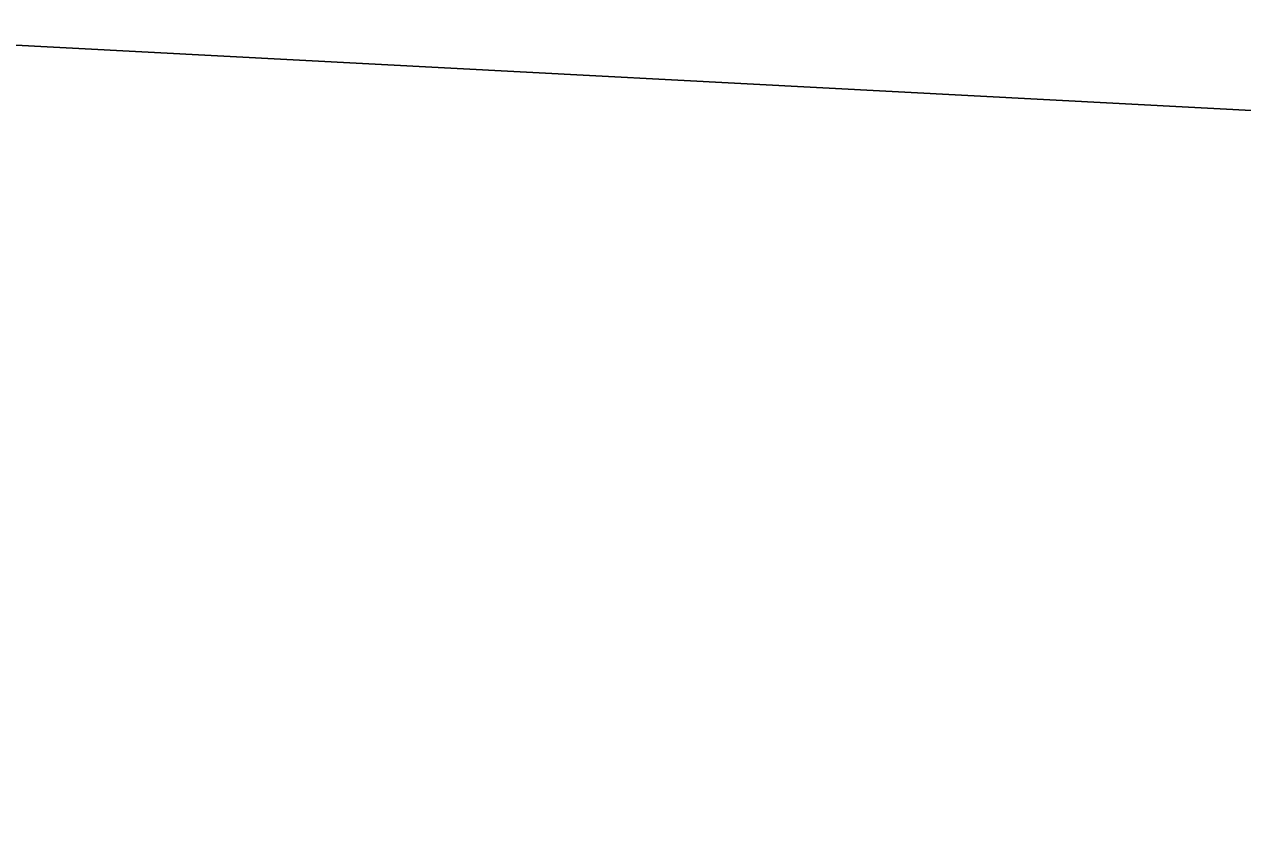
# Model space of a CAD drawing. Extents: x 3329332 to 3367211, y 631066 to 656469.
# Drawn here: x 3337029.7 to 3337144.2, y 648283 to 648358.7 of the extents above; entities that cross this region are included whole.
import ezdxf

# ---------------------------------------------------------------- set-up
doc = ezdxf.new("R2010")
doc.units = 0
for name, color, linetype in [('V-CHAN-NAID', 7, 'Continuous'), ('V-RIVR-EDGE', 7, 'Continuous'), ('V-TOPO-DPTH', 7, 'Continuous'), ('V-TOPO-MINR', 7, 'Continuous')]:
    doc.layers.add(name, color=color, linetype=linetype)

msp = doc.modelspace()

# ---------------------------------------------------------------- linework, layer by layer
at = {"layer": 'V-RIVR-EDGE'}
msp.add_spline([(3343636.8271070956, 646843.3989800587), (3343622.1108212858, 646851.5792317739), (3343608.9428611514, 646858.5922459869), (3343596.5399541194, 646861.3375356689), (3343585.2946953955, 646861.7531449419), (3343568.24393458, 646866.8367453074), (3343554.697763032, 646877.7287245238), (3343538.057816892, 646892.1185805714), (3343529.147033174, 646895.6308411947), (3343519.467360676, 646901.8596239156), (3343506.6900779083, 646910.0350810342), (3343488.8790585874, 646921.325408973), (3343476.1027347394, 646929.8886666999), (3343464.099135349, 646937.2866047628), (3343456.7481843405, 646944.2852351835), (3343449.7850339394, 646951.2829066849), (3343444.7484206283, 646953.23437568), (3343437.386921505, 646955.9671994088), (3343424.9830555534, 646958.3246884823), (3343409.480620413, 646962.2410513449), (3343396.697584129, 646968.089704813), (3343383.5277061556, 646974.3271178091), (3343375.7774475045, 646976.6730998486), (3343358.7228510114, 646980.205497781), (3343342.4448146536, 646984.1237784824), (3343324.996664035, 646985.3303316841), (3343315.3045255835, 646986.5177064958), (3343304.843498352, 646990.4216034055), (3343288.9638107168, 646998.60473188), (3343275.4109267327, 647006.7821068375), (3343264.954694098, 647012.6250067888), (3343248.681452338, 647018.4822905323), (3343233.954618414, 647022.3967355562), (3343209.925364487, 647028.2731976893), (3343162.260410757, 647042.3519666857), (3343147.918500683, 647045.1020509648), (3343128.926818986, 647049.4148447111), (3343116.5229530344, 647051.7723337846), (3343106.4526031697, 647056.8386736), (3343102.5793916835, 647058.7872658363), (3343086.688197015, 647062.3167870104), (3343081.258988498, 647062.3302118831), (3343073.506812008, 647063.9005927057), (3343064.593151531, 647066.249451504), (3343053.7481593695, 647071.7055097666), (3343047.940739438, 647075.5978996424), (3343041.7426421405, 647078.3278466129), (3343029.344529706, 647083.0121393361), (3343020.0488221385, 647087.6887607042), (3343006.4940203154, 647095.090534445), (3342971.6236099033, 647107.974257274), (3342951.4790744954, 647116.5557344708), (3342937.1515482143, 647125.1228278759), (3342928.2455590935, 647130.5740915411), (3342903.0586568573, 647138.7802340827), (3342877.487789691, 647148.5385379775), (3342858.8954156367, 647157.5039801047), (3342849.609297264, 647166.0586075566), (3342844.19159578, 647170.7256397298), (3342831.7934833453, 647175.4099324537), (3342823.655424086, 647177.7568734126), (3342803.887182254, 647181.6837843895), (3342796.52568313, 647184.4166081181), (3342787.2309344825, 647189.4810300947), (3342775.609382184, 647194.5512055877), (3342758.944504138, 647198.858245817), (3342732.97337041, 647203.5761007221), (3342721.3451056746, 647205.9316719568), (3342697.703652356, 647211.8071751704), (3342663.989931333, 647221.973416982), (3342635.705418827, 647232.1262339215), (3342620.593661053, 647237.2050396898), (3342601.9840264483, 647239.1900708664), (3342563.6166981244, 647249.3678197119), (3342526.798654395, 647258.7661316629), (3342490.762924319, 647270.8771300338), (3342457.056874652, 647284.1457767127), (3342444.661638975, 647289.9934712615), (3342438.029712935, 647274.1099479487), (3342415.16769651, 647281.5347357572), (3342391.925550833, 647292.0628873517), (3342329.1699355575, 647319.7520755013), (3342295.0780031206, 647333.7972823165), (3342283.068650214, 647338.8684167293), (3342254.791809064, 647352.1236385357), (3342236.19751717, 647360.3134794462), (3342218.3759497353, 647367.3380006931), (3342205.204153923, 647372.7998124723), (3342191.64743426, 647379.4259849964), (3342179.2579521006, 647387.6004831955), (3342172.2852125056, 647390.720148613), (3342149.820585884, 647402.0219835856), (3342116.8997266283, 647419.1667185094), (3342096.3664316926, 647427.3613540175), (3342074.6726116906, 647436.7222681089), (3342056.4594079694, 647442.1965458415), (3342048.7110671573, 647445.3181290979), (3342046.3909759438, 647448.0384868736), (3342044.4577264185, 647450.3700851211), (3342038.2586702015, 647452.712231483), (3342007.6463951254, 647462.4830013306), (3341964.2482070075, 647476.9390228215), (3341952.242689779, 647483.5613596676), (3341946.042674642, 647485.5157054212), (3341937.125178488, 647486.313361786), (3341928.594524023, 647486.7222586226), (3341922.397385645, 647489.8400062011), (3341906.513862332, 647496.4719322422), (3341894.505468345, 647501.9308672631), (3341878.2379801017, 647510.1149546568), (3341870.0932084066, 647509.7472913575), (3341856.9137412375, 647512.1066982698), (3341848.000080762, 647514.4555570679), (3341827.073231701, 647520.324347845), (3341821.2638939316, 647523.4411365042), (3341814.6789549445, 647526.5598430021), (3341810.025347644, 647526.571350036), (3341806.5332243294, 647525.8043790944), (3341795.289883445, 647526.9955895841), (3341774.7450814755, 647530.5366177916), (3341748.7854547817, 647539.9080799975), (3341739.1000287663, 647543.8100590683), (3341723.2049984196, 647545.7883778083), (3341703.4377155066, 647550.1030893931), (3341688.708963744, 647553.2419331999), (3341675.143613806, 647556.3779002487), (3341665.0684693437, 647559.505237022), (3341655.7785152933, 647566.5086620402), (3341650.35985489, 647570.787893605), (3341641.0583938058, 647573.1377113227), (3341619.3521078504, 647577.4572175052), (3341603.0731125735, 647580.9876975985), (3341588.7244900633, 647581.0231776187), (3341577.8641551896, 647580.2744261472), (3341570.499779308, 647581.843848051), (3341563.913881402, 647584.5747539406), (3341550.35620282, 647590.8131258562), (3341537.182489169, 647595.4993364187), (3341511.9936690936, 647602.9298777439), (3341494.1644303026, 647606.8519941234), (3341474.01126462, 647611.9432658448), (3341452.3126500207, 647619.3651768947), (3341435.647771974, 647623.672217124), (3341426.7293169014, 647624.0820728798), (3341409.6747204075, 647627.6144708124), (3341399.593822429, 647628.4150039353), (3341382.156219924, 647633.887363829), (3341364.3346524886, 647640.9118850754), (3341355.4209920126, 647643.2607438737), (3341344.179568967, 647645.2275555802), (3341336.034797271, 647644.8598922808), (3341320.5266086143, 647646.449451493), (3341290.677468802, 647651.176895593), (3341274.0145085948, 647656.2595370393), (3341268.5862589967, 647656.6607625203), (3341256.951281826, 647656.301729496), (3341232.5255970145, 647658.6889450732), (3341211.979836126, 647661.842172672), (3341186.0144559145, 647668.8868312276), (3341159.6564804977, 647673.9934456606), (3341146.4731776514, 647674.8016501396), (3341117.007043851, 647677.589132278), (3341103.433063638, 647677.2348938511), (3341097.616054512, 647677.2492776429), (3341091.8028810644, 647678.8148638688), (3341087.9296695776, 647680.7634561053), (3341085.2198599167, 647682.7091715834), (3341079.7954459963, 647684.661599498), (3341055.366884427, 647685.8854132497), (3341036.3684902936, 647687.4836027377), (3341024.7306363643, 647685.9611678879), (3341011.1547383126, 647684.8313282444), (3340999.5255146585, 647686.7990988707), (3340985.1855224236, 647690.3247843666), (3340953.8005228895, 647701.2608738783), (3340935.5930726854, 647709.0619552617), (3340923.584678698, 647714.5208902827), (3340917.0016575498, 647718.4151979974), (3340910.7968478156, 647718.4305407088), (3340908.0793667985, 647717.2738513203), (3340903.8135601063, 647717.2843994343), (3340894.5092222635, 647718.4708153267), (3340882.4893212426, 647719.2761430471), (3340860.789747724, 647726.3102534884), (3340855.75697009, 647729.812924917), (3340851.89047104, 647734.4761214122), (3340848.4060190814, 647736.811555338), (3340842.5909277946, 647737.6015403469), (3340826.314809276, 647742.2954222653), (3340811.5946877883, 647748.9244715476), (3340794.9432346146, 647758.6607202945), (3340781.396104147, 647769.1648989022), (3340774.827466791, 647778.8762157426), (3340770.949460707, 647778.8858049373), (3340766.3035247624, 647781.9997168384), (3340765.154506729, 647787.8196027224), (3340765.1631370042, 647791.3098081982), (3340761.6815618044, 647794.8086439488), (3340748.8985255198, 647800.6572974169), (3340736.8843780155, 647803.7894287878), (3340725.2589900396, 647807.3084018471), (3340719.4477344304, 647809.6495892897), (3340716.353959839, 647813.1474661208), (3340707.8348124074, 647818.2099702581), (3340686.534546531, 647829.8967290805), (3340660.9655972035, 647840.4306341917), (3340654.377781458, 647842.3859388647), (3340636.5533372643, 647848.2470582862), (3340626.477233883, 647850.986594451), (3340619.1090223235, 647851.0048139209), (3340608.2458106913, 647849.0926606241), (3340603.203443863, 647848.7173259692), (3340600.494593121, 647851.0508420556), (3340597.786701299, 647853.7721587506), (3340589.6467242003, 647855.343498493), (3340581.5086649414, 647857.6904394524), (3340569.1143881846, 647863.9259346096), (3340561.3708419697, 647868.9865209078), (3340557.892143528, 647873.6487584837), (3340534.6413675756, 647880.686704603), (3340500.541763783, 647891.6295065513), (3340470.702213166, 647900.2349567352), (3340445.522023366, 647911.1557035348), (3340419.5623966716, 647920.5271657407), (3340404.067632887, 647927.5459334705), (3340372.685510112, 647939.6454248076), (3340342.4696659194, 647952.9054412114), (3340306.057642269, 647969.6710058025), (3340282.828921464, 647985.6283659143), (3340275.0940055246, 647994.1791576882), (3340268.900702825, 647998.8481077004), (3340258.823640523, 648001.199843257), (3340240.223595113, 648007.0628805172), (3340208.8366777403, 648017.2233688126), (3340162.736351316, 648036.7275106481), (3340150.3468691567, 648044.9020088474), (3340132.923650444, 648056.1913778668), (3340120.1463676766, 648064.3668349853), (3340103.8769615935, 648071.7753211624), (3340062.4148997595, 648085.063146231), (3340020.562160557, 648097.1885283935), (3340008.159253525, 648099.9338180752), (3339970.575197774, 648113.2120539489), (3339931.446652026, 648129.2087297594), (3339889.974042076, 648138.2307481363), (3339851.5961656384, 648144.1426902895), (3339826.794187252, 648151.1844720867), (3339779.131151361, 648166.0388423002), (3339750.4607560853, 648176.9682193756), (3339726.4410913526, 648186.7226875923), (3339710.1716852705, 648194.1311737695), (3339698.5520508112, 648199.9769504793), (3339684.9905365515, 648204.6641199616), (3339657.470118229, 648210.1614117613), (3339640.4049736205, 648209.4280030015), (3339598.1414197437, 648212.2471294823), (3339566.358071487, 648218.9183712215), (3339519.0713291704, 648229.118175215), (3339492.7200661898, 648236.9393939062), (3339468.307806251, 648244.7558180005), (3339451.6400514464, 648247.899456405), (3339423.72320224, 648249.9075016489), (3339391.1489100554, 648250.3758514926), (3339356.2621980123, 648256.6669639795), (3339323.3125711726, 648262.1776806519), (3339267.0929899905, 648266.970331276), (3339191.493926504, 648276.0767345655), (3339142.6492693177, 648283.5657699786), (3339080.627062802, 648294.1898135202), (3339050.0051985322, 648300.0825772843), (3339012.788806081, 648305.2160414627), (3338936.4160592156, 648315.0999638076), (3338861.5935558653, 648324.5922498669), (3338841.0430003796, 648325.8064744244), (3338779.400923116, 648333.3271541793), (3338716.984203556, 648341.237552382), (3338619.6702238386, 648351.1732563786), (3338573.9260536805, 648357.879019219), (3338540.2008256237, 648363.3916537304), (3338502.213626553, 648370.4660387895), (3338454.128268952, 648371.3605460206), (3338406.04578811, 648373.4184550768), (3338372.6958947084, 648373.8887227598), (3338327.7215722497, 648378.2657641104), (3338302.9100046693, 648381.4295398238), (3338283.518056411, 648380.7018845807), (3338273.82495904, 648381.5014587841), (3338260.6522043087, 648386.5754699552), (3338248.6428514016, 648391.646604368), (3338238.5715426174, 648396.3251435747), (3338223.4501956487, 648397.5259432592), (3338149.397539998, 648404.6895078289), (3338106.754815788, 648410.9997987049), (3338090.4815740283, 648416.8570824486), (3338075.7662471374, 648425.4251347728), (3338068.017906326, 648428.5467180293), (3338061.041331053, 648430.1151810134), (3338050.188667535, 648432.4688344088), (3338042.0563617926, 648437.1425790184), (3338023.077146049, 648446.4967806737), (3338014.178828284, 648455.0504492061), (3338009.5482350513, 648464.3691708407), (3338008.012375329, 648470.5778162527), (3338005.6980376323, 648475.6249776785), (3338000.2832129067, 648481.4554116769), (3337993.311432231, 648484.962877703), (3337977.799407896, 648485.0012344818), (3337963.842421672, 648486.5869580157), (3337952.2227872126, 648492.4327347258), (3337934.79860958, 648503.3343031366), (3337924.3558018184, 648514.6064116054), (3337915.4689910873, 648527.8136874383), (3337906.963268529, 648538.3054000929), (3337897.6704377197, 648544.1454232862), (3337885.6534134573, 648546.1141528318), (3337868.6055294, 648552.3611550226), (3337833.747584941, 648570.2862857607), (3337831.4265348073, 648572.6188429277), (3337828.3413904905, 648579.6069252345), (3337825.256246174, 648586.595007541), (3337821.7775477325, 648591.257245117), (3337805.128012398, 648601.7690950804), (3337772.198522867, 648615.4236245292), (3337745.0716586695, 648623.2467610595), (3337725.3043757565, 648627.561472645), (3337697.3971157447, 648633.4475239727), (3337655.9264236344, 648643.2451435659), (3337633.050982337, 648645.2407228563), (3337587.683105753, 648647.2919194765), (3337530.6735395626, 648646.2694788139), (3337482.1965456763, 648645.6137425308), (3337469.4000845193, 648646.0331874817), (3337459.3258989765, 648649.5483248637), (3337449.6337605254, 648650.7356996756), (3337425.977923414, 648650.7941937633), (3337387.1921090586, 648648.5632820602), (3337346.0785321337, 648645.9503232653), (3337294.491462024, 648642.1998534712), (3337235.915350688, 648634.9764387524), (3337203.720228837, 648631.9536242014), (3337180.834239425, 648629.6833967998), (3337120.3162482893, 648621.3013748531), (3337079.5770471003, 648613.2582486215), (3337041.950798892, 648609.4732577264), (3337018.288249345, 648606.8171475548), (3336982.5914149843, 648599.1493559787), (3336951.5549003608, 648594.1846616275), (3336908.505197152, 648592.7398992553), (3336875.1648929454, 648597.088173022), (3336858.1045429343, 648598.2937673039), (3336851.1308444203, 648601.025632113), (3336844.931788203, 648603.367778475), (3336839.116696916, 648604.1577634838), (3336830.97288414, 648604.1779007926), (3336822.0457987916, 648601.0975510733), (3336811.5607985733, 648595.3064327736), (3336803.0243905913, 648593.38852596), (3336796.0430207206, 648593.017985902), (3336789.068363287, 648595.3620501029), (3336779.3743069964, 648595.773823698), (3336757.2572063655, 648590.787074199), (3336729.690759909, 648577.6699367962), (3336702.1377383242, 648569.9820079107), (3336685.851071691, 648570.4100831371), (3336673.8330885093, 648571.991012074), (3336663.7483548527, 648571.2403427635), (3336652.882266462, 648568.1647876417), (3336636.9603863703, 648559.2846893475), (3336627.2586587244, 648556.5940580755), (3336614.4593208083, 648555.8501012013), (3336584.9759264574, 648551.6571723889), (3336546.1862764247, 648547.8750582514), (3336510.1064360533, 648542.1472286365), (3336477.9017250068, 648535.2464080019), (3336448.4029879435, 648524.8486694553), (3336423.931274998, 648508.6214558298), (3336410.7115332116, 648494.6932371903), (3336400.5932373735, 648480.3695465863), (3336397.4630238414, 648469.1310002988), (3336394.711021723, 648454.0134890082), (3336388.0781367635, 648437.7421650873), (3336381.4500464, 648423.409844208), (3336375.9901524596, 648411.0136496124), (3336372.482686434, 648404.0418689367), (3336364.323530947, 648397.8571965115), (3336361.2134547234, 648394.762463), (3336359.6555398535, 648392.0516944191), (3336357.7011941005, 648385.8516792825), (3336351.0903642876, 648378.4997693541), (3336344.851033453, 648364.5542901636), (3336339.7981185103, 648359.9131488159), (3336331.2597926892, 648357.2196407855), (3336326.2116723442, 648354.5175024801), (3336319.2197543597, 648349.8811557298), (3336309.8904846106, 648340.9847558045), (3336302.5136427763, 648337.5127697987), (3336295.1348831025, 648333.2651825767), (3336286.9699740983, 648324.753706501), (3336280.3696924, 648321.6676032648), (3336267.1739236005, 648317.4343998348), (3336257.8667089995, 648317.457413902), (3336251.6618992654, 648317.4727566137), (3336242.352766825, 648316.7201694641), (3336231.4924319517, 648315.9714179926), (3336219.8584136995, 648316.0001855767), (3336194.6504152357, 648315.6747147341), (3336165.5749588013, 648319.6246397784), (3336148.122013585, 648318.8921899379), (3336131.0530332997, 648316.6075787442), (3336112.040255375, 648312.3887591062), (3336101.9488092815, 648308.9234855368), (3336086.414729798, 648300.0424283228), (3336075.546723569, 648296.1912719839), (3336060.4167463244, 648293.9018661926), (3336047.620285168, 648294.3213111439), (3336032.5056506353, 648298.2367150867), (3336021.6558638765, 648301.7537703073), (3336016.2304910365, 648303.3183976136), (3336006.536434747, 648303.7301712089), (3335978.6195855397, 648305.7382164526), (3335940.2158182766, 648301.1795421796), (3335891.725399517, 648295.0945973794), (3335848.668024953, 648290.5474301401), (3335790.1091741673, 648290.304426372), (3335753.2671574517, 648290.0077231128), (3335726.4993262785, 648286.1958824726), (3335694.691046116, 648282.7843083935), (3335674.8959545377, 648275.8528023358), (3335659.375299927, 648272.4009536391), (3335636.485474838, 648268.5795238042), (3335620.5808552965, 648266.6798364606), (3335591.8816924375, 648265.9751952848), (3335557.760033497, 648267.9985832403), (3335544.1870122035, 648268.0321454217), (3335523.2429025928, 648266.920525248), (3335504.6208020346, 648263.8641485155), (3335489.879584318, 648261.9615844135), (3335466.2323774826, 648265.5102839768), (3335442.1868219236, 648264.7941357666), (3335411.550573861, 648264.8698904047), (3335377.8042495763, 648261.8509115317), (3335309.145322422, 648254.6524287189), (3335266.481501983, 648252.4311062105), (3335243.9861899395, 648251.3233217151), (3335220.7162355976, 648250.6052556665), (3335202.4953605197, 648252.9771285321), (3335190.085741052, 648253.0078139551), (3335171.0777577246, 648250.7279973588), (3335140.040284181, 648245.3755023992), (3335097.7364556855, 648231.9070033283), (3335079.888997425, 648228.4609081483), (3335074.8475895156, 648228.4733741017), (3335068.641820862, 648228.100916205), (3335061.6614099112, 648228.1181767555), (3335052.348441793, 648225.8143871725), (3335042.2617902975, 648224.2881166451), (3335032.1655496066, 648218.883840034), (3335022.075062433, 648215.8063670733), (3335003.0651612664, 648212.7509492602), (3334965.832467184, 648211.2918030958), (3334950.711120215, 648212.4926027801), (3334915.8148189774, 648214.905709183), (3334852.211683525, 648213.5117695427), (3334793.257360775, 648210.1673198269), (3334744.7774901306, 648208.3481817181), (3334710.648159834, 648207.2691648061), (3334677.2905950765, 648204.6370276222), (3334638.509575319, 648204.3451189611), (3334608.649887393, 648204.8067563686), (3334566.769339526, 648205.6859208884), (3334543.1135024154, 648205.7444149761), (3334524.8839970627, 648204.6260823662), (3334499.6721629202, 648202.7494090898), (3334450.4205267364, 648202.4833912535), (3334410.477064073, 648202.5821599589), (3334380.228616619, 648202.6569556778), (3334353.8668055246, 648206.2123676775), (3334344.5576730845, 648205.4597805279), (3334325.5516075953, 648203.9555651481), (3334283.271752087, 648200.1820812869), (3334254.566835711, 648197.1506364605), (3334219.268350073, 648193.7476926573), (3334183.2000167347, 648192.6734703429), (3334158.3779010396, 648191.5714393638), (3334149.457528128, 648191.205693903), (3334137.0402373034, 648188.1339744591), (3334128.501911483, 648185.440466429), (3334111.044171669, 648182.7690135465), (3334081.563654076, 648179.7394865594), (3334057.1293389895, 648178.636496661), (3334040.8436312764, 648179.4523724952), (3334029.993844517, 648182.969427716), (3334019.911028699, 648182.9943596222), (3333987.3213938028, 648177.2578997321), (3333955.1224362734, 648172.6838827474), (3333933.013006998, 648170.799538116), (3333908.970328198, 648171.2467917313), (3333889.5831745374, 648172.4581395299), (3333868.256058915, 648173.2864813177), (3333818.617581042, 648173.4092230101), (3333772.0776723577, 648171.973090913), (3333733.678699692, 648169.3534196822), (3333687.913433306, 648167.5275691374), (3333647.9594225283, 648163.3605311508), (3333617.3135852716, 648159.5582797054), (3333590.539041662, 648153.0318348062), (3333562.604931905, 648148.059469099), (3333531.5645816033, 648141.5435723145), (3333511.0063547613, 648139.6553920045), (3333488.8978844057, 648138.1588479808), (3333475.711704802, 648137.8036506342), (3333461.743211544, 648134.7357668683), (3333439.4028820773, 648130.067855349)], degree=3, dxfattribs=at)
at = {"layer": 'V-TOPO-DPTH'}
for points in [[(3337930.524362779, 648309.1174301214), (3337005.482805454, 648357.9925731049), (3336987.136546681, 648357.6114691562), (3336968.8978464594, 648356.2772323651), (3336950.8204840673, 648353.513296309), (3336932.8506802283, 648349.7962274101), (3336865.538160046, 648333.0801284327), (3336859.499676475, 648331.3489497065), (3336853.566946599, 648329.3388449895), (3336847.792847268, 648326.9103512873), (3336842.124501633, 648324.2029315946), (3336836.494436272, 648321.3758522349), (3336830.8085353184, 648318.6711718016), (3336000.6815855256, 648056.571209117), (3335977.7859968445, 648052.1641392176), (3335954.8595079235, 648047.9298333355), (3335931.886668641, 648043.9546734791), (3335908.8829291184, 648040.1522776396), (3335215.1880180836, 647941.6193147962)], [(3335215.1880180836, 647941.6193147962), (3335908.8829291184, 648040.1522776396), (3335931.886668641, 648043.9546734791), (3335954.8595079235, 648047.9298333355), (3335977.7859968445, 648052.1641392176), (3336000.6815855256, 648056.571209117), (3336830.8085353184, 648318.6711718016), (3336836.494436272, 648321.3758522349), (3336842.124501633, 648324.2029315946), (3336847.792847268, 648326.9103512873), (3336853.566946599, 648329.3388449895), (3336859.499676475, 648331.3489497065), (3336865.538160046, 648333.0801284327), (3336932.8506802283, 648349.7962274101), (3336950.8204840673, 648353.513296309), (3336968.8978464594, 648356.2772323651), (3336987.136546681, 648357.6114691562), (3337005.482805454, 648357.9925731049), (3337930.524362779, 648309.1174301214)]]:
    msp.add_lwpolyline(points, dxfattribs=at)
at = {"layer": 'V-TOPO-MINR'}
msp.add_lwpolyline([(3337930.524362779, 648309.1174301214), (3337005.482805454, 648357.9925731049), (3336987.136546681, 648357.6114691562), (3336968.8978464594, 648356.2772323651), (3336950.8204840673, 648353.513296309), (3336932.8506802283, 648349.7962274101), (3336865.538160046, 648333.0801284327), (3336859.499676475, 648331.3489497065), (3336853.566946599, 648329.3388449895), (3336847.792847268, 648326.9103512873), (3336842.124501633, 648324.2029315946), (3336836.494436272, 648321.3758522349), (3336830.8085353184, 648318.6711718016), (3336000.6815855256, 648056.571209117), (3335977.7859968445, 648052.1641392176), (3335954.8595079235, 648047.9298333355), (3335931.886668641, 648043.9546734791), (3335908.8829291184, 648040.1522776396), (3335215.1880180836, 647941.6193147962)], dxfattribs=at)

# ---------------------------------------------------------------- texts
at = {"layer": 'V-CHAN-NAID'}
msp.add_text('LBC PETROUNITED ', height=100.00000199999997, rotation=83.36748538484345, dxfattribs=at).set_placement((3337129.530297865, 647171.9936205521))

doc.saveas('drawing.dxf')
